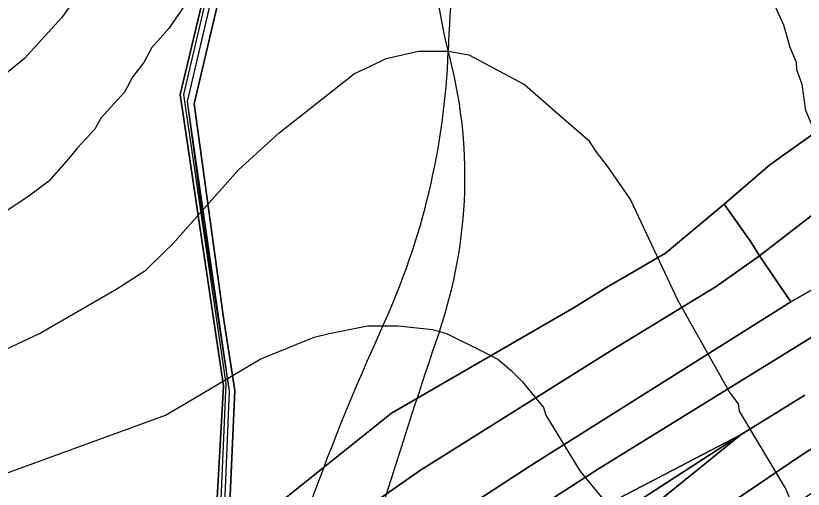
# Model space of a CAD drawing. Extents: x -510989 to -501240, y -1184665 to -1176098.
# Drawn here: x -504123.7 to -503911.8, y -1182579 to -1182451.4 of the extents above; entities that cross this region are included whole.
import ezdxf

# ---------------------------------------------------------------- set-up
doc = ezdxf.new("R2010")
doc.units = 0
for name, color, linetype in [('lesni_pozemek', 7, 'Continuous'), ('NAVRH_rozvodnice', 7, 'Continuous'), ('ostatni_plocha_x_ostatni_komunikace', 7, 'Continuous'), ('popis', 7, 'Continuous'), ('STAV_povodi', 7, 'Continuous'), ('STAV_zaplavove_uzemi', 7, 'Continuous'), ('trvaly_travni_porost', 7, 'Continuous'), ('vrstevnice_01', 7, 'Continuous'), ('vrstevnice_02', 7, 'Continuous')]:
    doc.layers.add(name, color=color, linetype=linetype)

msp = doc.modelspace()

# ---------------------------------------------------------------- linework, layer by layer
at = {"layer": 'lesni_pozemek'}
for points in [[(-504089.88, -1182157.56), (-504087.39, -1182187.43), (-504067.44, -1182225.52), (-504061.18, -1182261.91), (-504049.87, -1182293.37), (-504048.75, -1182293.45), (-504047.69, -1182317.73), (-504054.51, -1182368.02), (-504079.47, -1182472.68), (-504067.83, -1182551.12), (-504070.26, -1182595.76), (-504074.34, -1182613.7), (-504079.45, -1182627.96), (-504093.8, -1182657.06), (-504108.08, -1182644.43), (-504125.54, -1182629.68)], [(-503826.28, -1182450.37), (-503842.36, -1182456.45), (-503879.91, -1182462.45), (-503920.77, -1182491.62), (-503933.06, -1182502.22), (-503948.85, -1182515.4), (-503964.92, -1182524.71), (-503973.4, -1182530.06), (-504022.57, -1182558.48), (-504053.96, -1182583.64), (-504066.88, -1182600.91), (-504064.75, -1182552.42), (-504067.76, -1182532.83), (-504075.7, -1182475.14), (-504051.84, -1182373.59)]]:
    msp.add_lwpolyline(points, dxfattribs=at)
for points in [[(-503772.87, -1182423.5), (-503803.34, -1182450.6), (-503832.46, -1182464.47), (-503867.09, -1182479.82), (-503905.72, -1182502.26), (-503923.58, -1182516.11), (-503925.87, -1182512.32), (-503933.06, -1182502.22), (-503920.77, -1182491.62), (-503879.91, -1182462.45), (-503842.36, -1182456.45), (-503826.28, -1182450.37), (-503807.52, -1182440), (-503800.59, -1182426.35), (-503789.1, -1182409.14)], [(-503933.06, -1182502.22), (-503925.87, -1182512.32), (-503923.58, -1182516.11), (-503935.22, -1182524.39), (-503963.01, -1182541.37), (-504014.78, -1182573.82), (-504046.92, -1182596.31), (-504071.56, -1182616.57), (-504066.88, -1182600.91), (-504053.96, -1182583.64), (-504022.57, -1182558.48), (-503973.4, -1182530.06), (-503964.92, -1182524.71), (-503948.85, -1182515.4)], [(-503923.58, -1182516.11), (-503915.17, -1182528.48), (-503985.13, -1182572.56), (-504016.71, -1182593.3), (-504076.52, -1182633.12), (-504071.56, -1182616.57), (-504046.92, -1182596.31), (-504014.78, -1182573.82), (-503963.01, -1182541.37), (-503935.22, -1182524.39)]]:
    msp.add_lwpolyline(points, close=True, dxfattribs=at)
at = {"layer": 'NAVRH_rozvodnice'}
for centre, radius, start, end in [((-503907.16, -1182433.88), 103.76, 152.2098, 195.1547), ((-504132.23, -1182494.83), 129.42, 341.2183, 15.1547), ((-509825.79, -1185728.25), 6466.23, 28.085774, 29.710253), ((-502263.51, -1183130.33), 1844.4, 161.21831, 164.16335), ((-503782.29, -1182790.21), 231.49, 112.9221, 132.6689)]:
    msp.add_arc(centre, radius, start, end, dxfattribs=at)
at = {"layer": 'ostatni_plocha_x_ostatni_komunikace'}
for points in [[(-504054.06, -1182368.12), (-504078.54, -1182472.67), (-504067.18, -1182550.64), (-504069.04, -1182594.17), (-504073.53, -1182613.89), (-504079.06, -1182629.93), (-504092.77, -1182658.99), (-504113.17, -1182735.06), (-504118.8, -1182751), (-504120.13, -1182748.75), (-504118.68, -1182746.36), (-504117.63, -1182740.83), (-504103.38, -1182693.45), (-504093.8, -1182657.06), (-504079.45, -1182627.96), (-504074.34, -1182613.7), (-504070.26, -1182595.76), (-504067.83, -1182551.12), (-504079.47, -1182472.68), (-504054.51, -1182368.02)], [(-504067.98, -1182596.08), (-504066.13, -1182552.55), (-504073.15, -1182507.03), (-504077.49, -1182474.57), (-504053.02, -1182369.99)], [(-504051.84, -1182373.59), (-504075.7, -1182475.14), (-504067.76, -1182532.83), (-504064.75, -1182552.42), (-504066.88, -1182600.91)]]:
    msp.add_lwpolyline(points, dxfattribs=at)
at = {"layer": 'popis'}
msp.add_lwpolyline([(-504056.26, -1182843.61), (-504081.89, -1182809.86), (-504088.59, -1182804.23), (-504111.83, -1182773.79), (-504119.38, -1182757.61), (-504115.74, -1182747.3), (-504101.91, -1182698.96), (-504091.71, -1182660.92), (-504078, -1182631.85), (-504072.47, -1182615.81), (-504067.98, -1182596.08), (-504066.13, -1182552.55), (-504077.49, -1182474.57), (-504065.26, -1182422.28), (-504053.02, -1182369.99), (-504046.18, -1182319.23), (-504047.14, -1182295.34), (-504048.85, -1182295.22), (-504060.16, -1182263.76), (-504066.42, -1182227.36), (-504086.38, -1182189.26), (-504088.87, -1182159.39)], dxfattribs=at)
at = {"layer": 'STAV_povodi'}
for centre, radius, start, end in [((-503485.95, -1182480.51), 521.73, 169.5075, 177.8569), ((-504202.44, -1182453.7), 195.27, 335.3948, 357.8569), ((-503464.96, -1182791.43), 615.87, 155.3948, 176.23631)]:
    msp.add_arc(centre, radius, start, end, dxfattribs=at)
at = {"layer": 'STAV_zaplavove_uzemi'}
msp.add_spline([(-502250.32, -1184002.61), (-502355.07, -1183875.41), (-502442.37, -1183790.61), (-502477.29, -1183700.82), (-502532.16, -1183578.61), (-502567.08, -1183448.91), (-502626.05, -1183402.34), (-502705.41, -1183380.59), (-502814.2, -1183349.87), (-502882.03, -1183297.39), (-502931.95, -1183237.24), (-503042.02, -1183107.97), (-503139.64, -1183018.94), (-503222.14, -1182957.59), (-503308.56, -1182839.96), (-503316.24, -1182784.92), (-503330.32, -1182756.77), (-503348.24, -1182719.65), (-503334.16, -1182651.82), (-503323.92, -1182595.5), (-503313.68, -1182526.39), (-503294.1, -1182480.5), (-503251.86, -1182396.03), (-503229.34, -1182314.37), (-503216.1, -1182227.15), (-503242.43, -1182174.5), (-503271.86, -1182129.59), (-503287.34, -1182081.58), (-503343.88, -1182028.1), (-503361.79, -1182008.91), (-503396.35, -1181952.59), (-503442.43, -1181933.39), (-503497.46, -1181888.6), (-503525.62, -1181860.44), (-503528.18, -1181837.4), (-503548.66, -1181767.01), (-503558.9, -1181729.89), (-503576.82, -1181682.53), (-503578.1, -1181621.1), (-503567.86, -1181572.46), (-503552.5, -1181536.63), (-503538.04, -1181458.36), (-503518.33, -1181411.9), (-503509.88, -1181341.51), (-503497.21, -1181207.63), (-503499.77, -1181097.56), (-503498.02, -1181031.35), (-503510.82, -1180970.85), (-503549.22, -1180952.23), (-503571.32, -1180940.6), (-503605.07, -1180937.11), (-503651.61, -1180939.44), (-503671.39, -1180917.33), (-503679.53, -1180892.89), (-503713.27, -1180871.95), (-503727.24, -1180859.15), (-503734.22, -1180833.55), (-503728.4, -1180799.81), (-503741.2, -1180770.72), (-503722.82, -1180725.17), (-503721.54, -1180703.41), (-503731.78, -1180697.01), (-503767.61, -1180699.57), (-503790.65, -1180697.01), (-503817.53, -1180697.01), (-503861.04, -1180686.77), (-503889.2, -1180675.25), (-503900.72, -1180668.85), (-503953.2, -1180679.09), (-503997.99, -1180697.01), (-504063.27, -1180722.61), (-504109.34, -1180749.49), (-504142.62, -1180776.36), (-504177.18, -1180796.84), (-504211.73, -1180817.32), (-504414.98, -1180961.5), (-504472.7, -1180998.11), (-504544.51, -1181068.5), (-504600.82, -1181143.12), (-504621.94, -1181196.62), (-504641.65, -1181267.01), (-504660.25, -1181350.62), (-504634.7, -1181398.32), (-504617.66, -1181447.72), (-504600.62, -1181492.01), (-504587, -1181548.23), (-504592.11, -1181628.29), (-504569.96, -1181682.81), (-504568.26, -1181664.07), (-504554.63, -1181621.48), (-504547.82, -1181597.63)], degree=3, dxfattribs=at)
at = {"layer": 'trvaly_travni_porost'}
for points in [[(-503772.87, -1182423.5), (-503767, -1182428.44), (-503768.27, -1182438.56), (-503795.05, -1182454.82), (-503832.34, -1182478.05), (-503859.79, -1182496.95), (-503915.17, -1182528.48), (-503923.58, -1182516.11), (-503905.72, -1182502.26), (-503867.09, -1182479.82), (-503832.46, -1182464.47), (-503803.34, -1182450.6)], [(-503768.27, -1182438.56), (-503768.5, -1182440.37), (-503769.62, -1182449.35), (-503770.06, -1182452.87), (-503779.67, -1182460.02), (-503793.67, -1182470.44), (-503818.37, -1182484.94), (-503847.32, -1182502.61), (-503884, -1182522.27), (-503906.63, -1182536.19), (-503966.89, -1182573.47), (-503980.01, -1182581.96), (-504005.71, -1182599.08), (-504050.6, -1182628.06), (-504086.12, -1182653.29), (-504076.52, -1182633.12), (-504016.71, -1182593.3), (-503985.13, -1182572.56), (-503915.17, -1182528.48), (-503859.79, -1182496.95), (-503835.26, -1182484.39), (-503797.15, -1182460.25)], [(-503774.22, -1182482.21), (-503774.74, -1182490.02), (-503775.12, -1182497.76), (-503813.01, -1182519.62), (-503844.79, -1182538.7), (-503872.94, -1182555.96), (-503949.28, -1182606.39), (-503989.12, -1182629.03), (-504009.4, -1182642.33), (-504035.41, -1182656.41), (-504069.12, -1182679.02), (-504101.43, -1182703.13), (-504097.49, -1182688.34), (-504054.63, -1182657.64), (-504036.59, -1182645.38), (-504017.6, -1182632.91), (-503976.28, -1182610.86), (-503955.72, -1182598.6), (-503938.59, -1182587.67), (-503912.52, -1182570), (-503873.08, -1182544.64), (-503841.73, -1182525.8), (-503824.87, -1182515.87)], [(-503961.3, -1182581.38), (-503928.49, -1182564.25), (-503959.3, -1182584.17), (-503977.84, -1182596.64), (-504004.75, -1182613.04), (-503993.65, -1182603.36)], [(-503928.49, -1182564.25), (-503954.84, -1182585.66), (-503989.96, -1182606.96), (-504004.75, -1182613.04), (-503977.84, -1182596.64), (-503959.3, -1182584.17)]]:
    msp.add_lwpolyline(points, close=True, dxfattribs=at)
for points in [[(-503911.33, -1182553.61), (-503928.49, -1182564.25), (-503961.3, -1182581.38), (-503993.65, -1182603.36), (-504004.75, -1182613.04), (-504021.69, -1182622.77), (-504040.33, -1182634.53), (-504092.94, -1182671.23), (-504086.12, -1182653.29), (-504050.6, -1182628.06), (-504005.71, -1182599.08), (-503980.01, -1182581.96), (-503966.89, -1182573.47), (-503906.63, -1182536.19)], [(-503873.08, -1182544.64), (-503912.52, -1182570), (-503938.59, -1182587.67), (-503955.72, -1182598.6), (-503976.28, -1182610.86), (-504017.6, -1182632.91), (-504036.59, -1182645.38), (-504054.63, -1182657.64), (-504097.49, -1182688.34), (-504092.94, -1182671.23), (-504040.33, -1182634.53), (-504021.69, -1182622.77), (-504004.75, -1182613.04), (-503989.96, -1182606.96), (-503954.84, -1182585.66), (-503928.49, -1182564.25), (-503911.33, -1182553.61)]]:
    msp.add_lwpolyline(points, dxfattribs=at)
at = {"layer": 'vrstevnice_01'}
for points in [[(-503895.31, -1182522), (-503897.5, -1182515), (-503900.59, -1182510), (-503904.69, -1182499), (-503909, -1182485), (-503909.41, -1182481), (-503911.09, -1182477), (-503912.09, -1182470), (-503913.5, -1182466), (-503913.59, -1182464), (-503915.31, -1182460), (-503917, -1182454), (-503921.09, -1182445), (-503932.32, -1182431.47)], [(-504073, -1182441), (-504082.59, -1182455), (-504087.09, -1182460), (-504089.19, -1182464), (-504092.31, -1182468), (-504094.41, -1182472), (-504100.81, -1182479), (-504102.41, -1182482), (-504107.09, -1182487), (-504109.5, -1182490), (-504114.81, -1182496), (-504120.19, -1182500), (-504130.69, -1182507)], [(-504140.81, -1182580), (-504083.41, -1182559), (-504078.19, -1182556), (-504057.91, -1182544), (-504043.41, -1182538), (-504039.31, -1182537), (-504029, -1182535), (-504020.81, -1182535), (-504011.59, -1182536), (-504007.81, -1182537), (-503997.81, -1182542), (-503994, -1182544), (-503990.41, -1182547), (-503987.41, -1182550), (-503981.69, -1182557), (-503981.09, -1182559), (-503971.91, -1182574), (-503967.91, -1182579), (-503953.69, -1182596)]]:
    msp.add_lwpolyline(points, dxfattribs=at)
at = {"layer": 'vrstevnice_02'}
for points in [[(-504087.5, -1182419), (-504111.41, -1182452), (-504121.31, -1182463), (-504139.91, -1182478)], [(-504127.81, -1182542), (-504117.31, -1182537), (-504096.5, -1182525), (-504088.69, -1182520), (-504083.69, -1182515), (-504081.5, -1182513), (-504063.81, -1182493), (-504052.81, -1182483), (-504032.5, -1182467), (-504028.19, -1182465), (-504024, -1182463), (-504015.31, -1182461), (-504007.31, -1182461), (-504001.81, -1182462), (-503986.81, -1182470), (-503977.59, -1182478), (-503969.59, -1182485), (-503967.59, -1182488), (-503964.59, -1182492), (-503958.31, -1182501), (-503945.59, -1182528), (-503931.5, -1182553), (-503929.31, -1182556), (-503929, -1182558), (-503916.5, -1182579), (-503912, -1182590)]]:
    msp.add_lwpolyline(points, dxfattribs=at)

doc.saveas('drawing.dxf')
